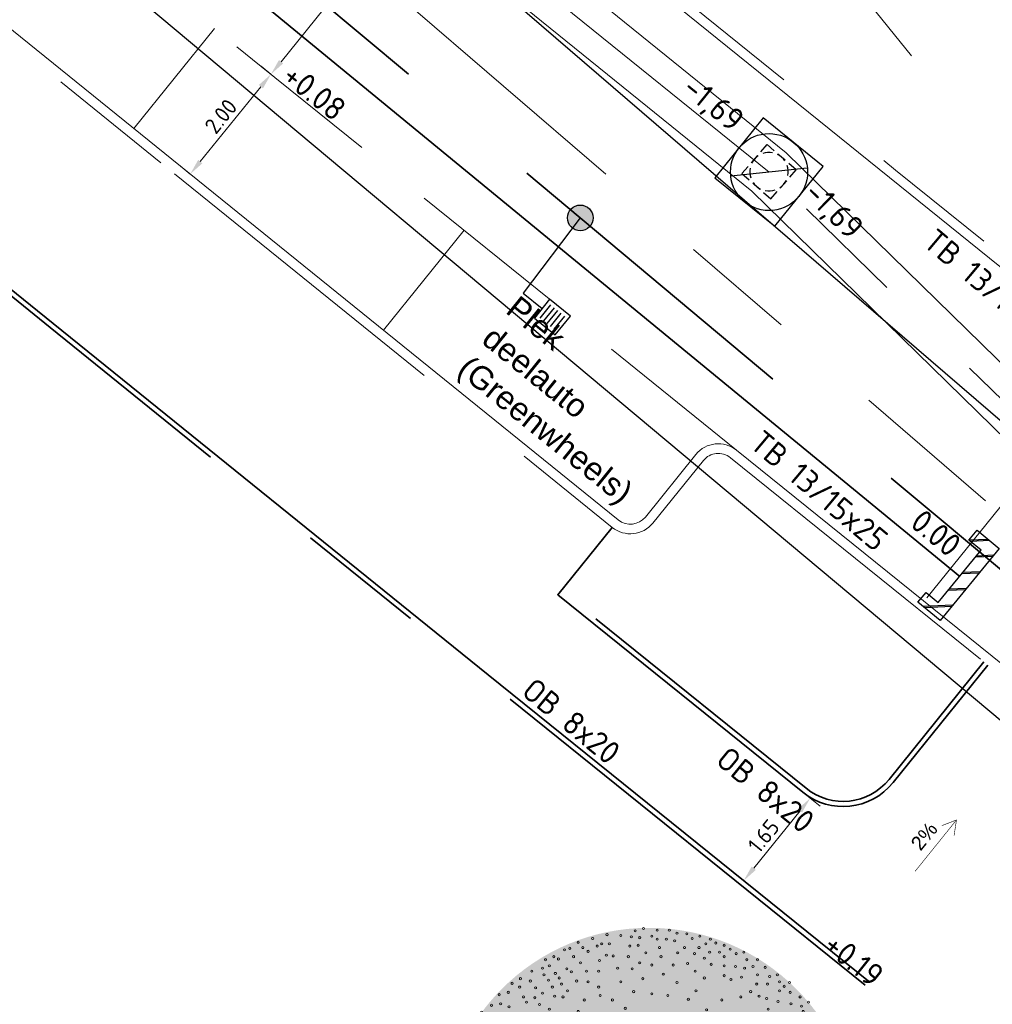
# Model space of a CAD drawing. Header units: metres. Extents: x 92403 to 95147, y 464428 to 465602.
# Tile 448 of 568: x 93240 to 93255, y 465103 to 465118. Entities that reach past the tile are written whole.
import ezdxf
from ezdxf.enums import TextEntityAlignment as Align

# ---------------------------------------------------------------- set-up
doc = ezdxf.new("R2010")
doc.units = ezdxf.units.M
for name, pattern in [('DASHED', [0.75, 0.5, -0.25]), ('RI-DRAINAGE', [19.2, 6, -1.8, 1.8, -1.8, 2.4, -1.8, 1.8, -1.8]), ('RI-GWA', [18.45, 6, -1.8, 1.75, -1.8, 1.75, -1.8, 1.75, -1.8]), ('RI-HWA', [7.4, 5, -2.4]), ('RI-HWA_KOLKAANSLUITING', [4.3, 2.5, -1.8]), ('VH-OPSLUITBAND_80X200', [14, 8, -2, 2, -2]), ('VH-TROTTOIRBAND', [15, 5, -2, 2, -2, 2, -2]), ('XX-HIDDEN', [4, 2, -2])]:
    doc.linetypes.add(name, pattern=pattern)
doc.layers.get('0').update_dxf_attribs({"linetype": 'CONTINUOUS'})
doc.layers.get('Defpoints').update_dxf_attribs({"linetype": 'CONTINUOUS'})
for name, color, linetype, lineweight, true_color in [('B-OI-RI-GWA_SCHILDMUUR-S', 7, 'CONTINUOUS', 25, 0xff8400), ('B-OI-RI-GWA_TRANSPORTLEIDING-G', 7, 'RI-GWA', 18, 0xff8400), ('N-OI-RI-DRAINAGE_DRAIN_PVC-G', 7, 'RI-DRAINAGE', 18, 0x00ff04), ('N-OI-RI-HWA_TRANSPORTLEIDING-G', 7, 'RI-HWA', 35, 0x007bff), ('N-RO-GR-BOOM-V', 7, 'CONTINUOUS', 18, 0x002600)]:
    doc.layers.add(name, color=color, linetype=linetype, lineweight=lineweight, true_color=true_color)
doc.layers.add('B-WE-RI-GWA_RIOOLPUT_INSPECTIEPUT-S', color=30, linetype='CONTINUOUS', lineweight=25, transparency=0.3)
for name, color, linetype, lineweight in [('B-WE-RI-GWA_STROOMRICHTING-S', 30, 'CONTINUOUS', 25), ('B-WE-VH-VERHARDING_FUNDERING-G', 252, 'CONTINUOUS', 18), ('N-GV-GW-TALUDARCERING-S', 250, 'XX-HIDDEN', 0), ('N-RO-VW-MARKERING-G', 7, 'CONTINUOUS', 9), ('N-WE-GW-ONTGRAVING-V', 2, 'CONTINUOUS', 30), ('N-WE-RI-HWA_HULPSTUK-S', 150, 'CONTINUOUS', 25), ('N-WE-RI-HWA_KOLK_STRAATKOLK-S', 150, 'CONTINUOUS', 25), ('N-WE-RI-HWA_KOLKAANSLUITING-G', 150, 'RI-HWA_KOLKAANSLUITING', 25), ('N-WE-RI-PUT-OPHOOGTEBRENGEN-S', 7, 'CONTINUOUS', 25), ('N-WE-VH-KANTOPSLUITING_OPSLUITBAND_80X200-G', 7, 'VH-OPSLUITBAND_80X200', 35), ('N-WE-VH-KANTOPSLUITING_TROTTOIRBAND-G', 7, 'VH-TROTTOIRBAND', 35), ('N-WE-VH-KANTOPSLUITING_TROTTOIRBAND_130 150-T18', 10, 'CONTINUOUS', 18), ('N-WE-VH-KANTOPSLUITING_VOORKANTBAND-G', 50, 'CONTINUOUS', 35), ('V-WE-RI-GWA_STROOMRICHTING-S', 30, 'CONTINUOUS', 25), ('V-WE-RI-VOLSCHUIMEN-G', 130, 'CONTINUOUS-V', 35), ('X-XX-AL-HOOGTELABEL-T-afschot', 7, 'CONTINUOUS', 18), ('X-XX-AL-HOOGTELABEL-T18', 7, 'CONTINUOUS', 18), ('X-XX-AL-M', 7, 'CONTINUOUS', 18)]:
    doc.layers.add(name, color=color, linetype=linetype, lineweight=lineweight)
doc.layers.add('N-RO-GR-BOOM-S', color=7, linetype='CONTINUOUS', lineweight=9, true_color=0x005700, transparency=0.3)
doc.styles.add('1_500_2mm', font='arial.ttf', dxfattribs={"height": 1})
doc.styles.add('NLCS-ISO', font='NLCS-ISO.ttf')
doc.styles.add('NLCS-ISO-M100-T25', font='NLCS-ISO.ttf', dxfattribs={"height": 0.25})
doc.styles.add('NLCS-ISO-M200-T18', font='NLCS-ISO.ttf', dxfattribs={"height": 0.36})
doc.linetypes.add('CONTINUOUS-V', pattern='A,3.5,[24,NLCS.SHX,S=0.5,R=0,X=0,Y=0],3.5', length=7)
doc.dimstyles.new('NLCS-M100-T25-PIJL_L2_H1', dxfattribs={"dimscale": 0.1, "dimtxt": 2.5, "dimasz": 2.5, "dimexe": 2, "dimexo": 2, "dimgap": 0.7, "dimtad": 1, "dimzin": 0, "dimdsep": 46, "dimtxsty": 'NLCS-ISO-M100-T25', "dimcen": 0, "dimdle": 2, "dimclrd": 256, "dimclre": 256, "dimclrt": 256, "dimadec": 1, "dimazin": 0, "dimtfac": 1, "dimtdec": 3, "dimtofl": 0, "dimtmove": 0, "dimatfit": 3, "dimfxl": 2, "dimfxlon": 1, "dimtfillclr": 256, "dimtolj": 1, "dimtzin": 0, "dimlwd": -1, "dimlwe": -1, "dimarcsym": 0})

# ---------------------------------------------------------------- blocks, each defined once
blk = doc.blocks.new('*D10')
at = {"layer": 'Defpoints', "color": 0, "transparency": 16777216}
for p in [(93247.204, 465121.155), (93247.204, 465121.155), (93244.187, 465117.421)]:
    blk.add_point(p, dxfattribs=at)
at = {"layer": 'X-XX-AL-M', "transparency": 16777216}
for p, q in [((93247.204, 465121.155), (93247.048, 465121.28)), ((93244.344, 465117.616), (93247.047, 465120.96)), ((93244.187, 465117.421), (93244.032, 465117.547))]:
    blk.add_line(p, q, dxfattribs=at)
for points in [[(93247.014, 465120.987), (93247.079, 465120.934), (93247.204, 465121.155)], [(93244.312, 465117.642), (93244.377, 465117.589), (93244.187, 465117.421)]]:
    blk.add_solid(points, dxfattribs=at)
at = {"layer": 'X-XX-AL-M', "transparency": 16777216, "insert": (93245.544, 465119.411), "char_height": 0.25, "attachment_point": 5, "rotation": 51.0637, "style": 'NLCS-ISO-M100-T25'}
blk.add_mtext('\\A1;4.80', dxfattribs=at)
blk = doc.blocks.new('*D98')
at = {"layer": 'Defpoints', "color": 0, "transparency": 16777216}
for p in [(93244.187, 465117.421), (93242.93, 465115.866), (93242.93, 465115.866)]:
    blk.add_point(p, dxfattribs=at)
at = {"layer": 'X-XX-AL-M', "transparency": 16777216}
for p, q in [((93244.187, 465117.421), (93244.032, 465117.547)), ((93244.03, 465117.227), (93243.087, 465116.06)), ((93242.93, 465115.866), (93242.774, 465115.992))]:
    blk.add_line(p, q, dxfattribs=at)
for points in [[(93243.998, 465117.253), (93244.063, 465117.201), (93244.187, 465117.421)], [(93243.054, 465116.087), (93243.119, 465116.034), (93242.93, 465115.866)]]:
    blk.add_solid(points, dxfattribs=at)
at = {"layer": 'X-XX-AL-M', "transparency": 16777216, "insert": (93243.407, 465116.766), "char_height": 0.25, "attachment_point": 5, "rotation": 51.0342, "style": 'NLCS-ISO-M100-T25'}
blk.add_mtext('\\A1;2.00', dxfattribs=at)
blk = doc.blocks.new('*D100')
at = {"layer": 'Defpoints', "color": 0, "transparency": 16777216}
for p in [(93253.247, 465105.613), (93251.548, 465104.862), (93252.211, 465104.328)]:
    blk.add_point(p, dxfattribs=at)
at = {"layer": 'X-XX-AL-M', "transparency": 16777216}
for p, q in [((93252.739, 465106.021), (93252.428, 465106.272)), ((93252.427, 465105.952), (93251.705, 465105.057)), ((93251.704, 465104.737), (93251.393, 465104.988))]:
    blk.add_line(p, q, dxfattribs=at)
for points in [[(93252.394, 465105.978), (93252.459, 465105.926), (93252.584, 465106.147)], [(93251.673, 465105.083), (93251.738, 465105.031), (93251.548, 465104.862)]]:
    blk.add_solid(points, dxfattribs=at)
at = {"layer": 'X-XX-AL-M', "transparency": 16777216, "insert": (93251.859, 465105.558), "char_height": 0.25, "attachment_point": 5, "rotation": 51.1331, "style": 'NLCS-ISO-M100-T25'}
blk.add_mtext('\\A1;1.65', dxfattribs=at)
blk = doc.blocks.new('STRAATKOLK 415X375')
at = {"layer": 'N-WE-RI-HWA_KOLK_STRAATKOLK-S', "flags": 128}
blk.add_lwpolyline([(-0.415, 0), (0, 0), (0, 0.375), (-0.415, 0.375)], close=True, dxfattribs=at)
for points in [[(-0.344, 0.055), (-0.344, 0.32)], [(-0.275, 0.055), (-0.275, 0.32)], [(-0.207, 0.055), (-0.207, 0.32)], [(-0.137, 0.055), (-0.137, 0.32)], [(-0.068, 0.055), (-0.068, 0.32)]]:
    blk.add_lwpolyline(points, dxfattribs=at)
blk = doc.blocks.new('B-SRI-PUT_GWA-SO')
blk.add_line((-1.414, -1.414), (1.414, 1.414))
at = {"lineweight": -3, "flags": 128}
blk.add_lwpolyline([(2, -2), (2, 2), (-2, 2), (-2, -2)], close=True, dxfattribs=at)
at = {"lineweight": -3}
blk.add_circle((0, 0), 2, dxfattribs=at)
blk = doc.blocks.new('SRI-SCHILDMUUR-SO')
for p, q in [((-4, 8.89), (2.26, 14.5)), ((-4, 8.35), (2.86, 14.5)), ((-4, 2.18), (0, 5.76)), ((-4, 1.64), (0, 5.23)), ((-4, -4.54), (0, -0.95)), ((-4, -5.07), (0, -1.49)), ((-4, -11.25), (0, -7.67)), ((-4, -11.79), (0, -8.2)), ((-0.14, -14.5), (4.33, -10.5)), ((0.46, -14.5), (4.93, -10.5))]:
    blk.add_line(p, q)
blk.add_lwpolyline([(4.93, 10.5), (0, 10.5), (0, -10.5), (4.93, -10.5), (4.93, -14.5), (-4, -14.5), (-4, 14.5), (4.93, 14.5)], close=True)
blk = doc.blocks.new('SRI-PUT_OPHOOGTEBRENGEN-SO')
at = {"lineweight": -3}
for points in [[(-1.01, 1.99), (-2.01, 1.99), (-2.01, 0.99)], [(0.49, 1.99), (-0.51, 1.99)], [(1.99, 0.99), (1.99, 1.99), (0.99, 1.99)], [(-2.01, 0.49), (-2.01, -0.51)], [(1.99, -0.51), (1.99, 0.49)], [(0.99, -2.01), (1.99, -2.01), (1.99, -1.01)], [(-0.51, -2.01), (0.49, -2.01)]]:
    blk.add_lwpolyline(points, dxfattribs=at)
blk.add_lwpolyline([(-1.01, -2.01), (-2.01, -2.01), (-2.01, -1.01)])
for start, end in [(120.0024, 150.0024), (74.9976, 104.9976), (29.9976, 59.9976), (165.0024, 195.0024), (344.9976, 14.9976), (210.0024, 240.0024), (299.9976, 329.9976), (255.0024, 285.0024)]:
    blk.add_arc((-0.01, -0.01), 2, start, end, dxfattribs=at)
blk = doc.blocks.new('*U297')
at = {"layer": 'N-RO-GR-BOOM-V', "linetype": 'ByBlock', "ltscale": 1, "transparency": 33554567}
h = blk.add_hatch(color=98, dxfattribs=at)
h.dxf.hatch_style = 1
h.set_gradient(color1=(0, 51, 0), color2=(184, 200, 91), rotation=177, centered=1, name='INVCURVED')
edge = h.paths.add_edge_path()
edge.add_arc((0, 0), 1.5, 0, 360)
at = {"color": 0, "lineweight": -2}
for centre, radius in [((-0.0397, 1.4949), 0.00758), ((0.0588, 1.4839), 0.00758), ((0.1468, 1.4839), 0.00758), ((-0.4067, 1.4236), 0.00758), ((-0.3028, 1.4509), 0.00758), ((-0.2039, 1.4452), 0.00758), ((-0.1273, 1.4346), 0.00758), ((-0.1, 1.4782), 0.00758), ((-0.067, 1.4289), 0.00758), ((0.0206, 1.4399), 0.00758), ((0.0588, 1.4179), 0.00758), ((0.1248, 1.4179), 0.00758), ((0.2014, 1.4619), 0.00758), ((0.2727, 1.4562), 0.00758), ((0.3113, 1.4236), 0.00758), ((0.3659, 1.4399), 0.00758), ((0.4425, 1.4179), 0.00758), ((-0.5712, 1.3523), 0.00758), ((-0.5109, 1.3959), 0.00758), ((-0.4779, 1.3576), 0.00758), ((-0.3741, 1.3686), 0.00758), ((-0.3411, 1.3849), 0.00758), ((-0.2861, 1.3849), 0.00758), ((-0.1383, 1.3686), 0.00758), ((-0.078, 1.3743), 0.00758), ((0.0755, 1.3576), 0.00758), ((0.1851, 1.4069), 0.00758), ((0.2564, 1.3576), 0.00758), ((0.3606, 1.3576), 0.00758), ((0.4099, 1.3849), 0.00758), ((0.4812, 1.3906), 0.00758), ((0.5414, 1.3743), 0.00758), ((0.585, 1.3467), 0.00758), ((-0.6864, 1.2921), 0.00758), ((-0.6535, 1.2754), 0.00758), ((-0.6095, 1.3413), 0.00758), ((-0.5439, 1.2921), 0.00758), ((-0.4397, 1.3304), 0.00758), ((-0.3081, 1.3031), 0.00758), ((-0.2588, 1.2974), 0.00758), ((-0.1493, 1.2921), 0.00758), ((-0.023, 1.3194), 0.00758), ((0.0865, 1.2921), 0.00758), ((0.2071, 1.3194), 0.00758), ((0.3276, 1.3141), 0.00758), ((0.3989, 1.2811), 0.00758), ((0.4372, 1.3247), 0.00758), ((0.5085, 1.3247), 0.00758), ((0.5414, 1.2921), 0.00758), ((0.629, 1.3141), 0.00758), ((0.684, 1.3247), 0.00758), ((-0.7683, 1.2098), 0.00758), ((-0.7467, 1.2701), 0.00758), ((-0.7191, 1.2261), 0.00758), ((-0.5932, 1.2045), 0.00758), ((-0.4946, 1.2481), 0.00758), ((-0.3574, 1.2648), 0.00758), ((-0.2259, 1.2098), 0.00758), ((-0.122, 1.2045), 0.00758), ((-0.067, 1.2481), 0.00758), ((0.0206, 1.2318), 0.00758), ((0.1741, 1.2318), 0.00758), ((0.2783, 1.2428), 0.00758), ((0.4482, 1.2371), 0.00758), ((0.5414, 1.2261), 0.00758), ((0.6237, 1.2208), 0.00758), ((0.6893, 1.2098), 0.00758), ((0.7056, 1.2701), 0.00758), ((0.7496, 1.2208), 0.00758), ((0.7825, 1.2701), 0.00758), ((0.8371, 1.2151), 0.00758), ((-0.9276, 1.1332), 0.00758), ((-0.8453, 1.1878), 0.00758), ((-0.7577, 1.1605), 0.00758), ((-0.6755, 1.1715), 0.00758), ((-0.6478, 1.1385), 0.00758), ((-0.5602, 1.1825), 0.00758), ((-0.4507, 1.1878), 0.00758), ((-0.3631, 1.1878), 0.00758), ((-0.045, 1.1332), 0.00758), ((0.1028, 1.1658), 0.00758), ((0.3329, 1.1878), 0.00758), ((0.3989, 1.1385), 0.00758), ((0.5414, 1.1548), 0.00758), ((0.6673, 1.1442), 0.00758), ((0.7825, 1.1605), 0.00758), ((0.8701, 1.1495), 0.00758), ((0.9251, 1.1605), 0.00758), ((-0.9878, 1.1002), 0.00758), ((-0.9329, 1.0729), 0.00758), ((-0.8563, 1.1165), 0.00758), ((-0.818, 1.0673), 0.00758), ((-0.7247, 1.1222), 0.00758), ((-0.6974, 1.0729), 0.00758), ((-0.6315, 1.0946), 0.00758), ((-0.5219, 1.1165), 0.00758), ((-0.4397, 1.1112), 0.00758), ((-0.3631, 1.0729), 0.00758), ((-0.2039, 1.1112), 0.00758), ((0.2014, 1.1056), 0.00758), ((0.5907, 1.1275), 0.00758), ((0.7768, 1.0946), 0.00758), ((0.8538, 1.0946), 0.00758), ((0.9414, 1.1112), 0.00758), ((0.9744, 1.0783), 0.00758), ((1.0126, 1.1056), 0.00758), ((-1.0811, 1.018), 0.00758), ((-1.0151, 1.0347), 0.00758), ((-0.9056, 1.0017), 0.00758), ((-0.8233, 0.996), 0.00758), ((-0.7683, 1.029), 0.00758), ((-0.6808, 1.007), 0.00758), ((-0.6205, 1.0017), 0.00758), ((-0.5875, 1.0453), 0.00758), ((-0.3521, 1.0127), 0.00758), ((-0.111, 1.04), 0.00758), ((0.0206, 1.0237), 0.00758), ((0.1358, 1.0127), 0.00758), ((0.3386, 1.0453), 0.00758), ((0.662, 1.0017), 0.00758), ((0.7333, 1.04), 0.00758), ((0.7935, 1.007), 0.00758), ((0.8481, 0.9907), 0.00758), ((0.9414, 1.0453), 0.00758), ((1.018, 1.0347), 0.00758), ((1.0892, 1.0017), 0.00758), ((-1.1357, 0.9414), 0.00758), ((-1.0701, 0.9524), 0.00758), ((-1.0098, 0.9304), 0.00758), ((-0.8836, 0.9634), 0.00758), ((-0.7903, 0.9467), 0.00758), ((-0.467, 0.9797), 0.00758), ((-0.2641, 0.9797), 0.00758), ((-0.1713, 0.9194), 0.00758), ((0.2836, 0.985), 0.00758), ((0.5248, 0.9797), 0.00758), ((0.9304, 0.9687), 0.00758), ((1.0236, 0.9524), 0.00758), ((1.1002, 0.9357), 0.00758), ((1.1495, 0.9634), 0.00758), ((-1.2069, 0.8921), 0.00758), ((-0.9821, 0.8591), 0.00758), ((-0.9109, 0.8701), 0.00758), ((-0.8453, 0.8701), 0.00758), ((-0.7191, 0.9141), 0.00758), ((-0.6698, 0.8591), 0.00758), ((-0.5109, 0.8974), 0.00758), ((-0.3957, 0.8538), 0.00758), ((0.4152, 0.9084), 0.00758), ((0.618, 0.8754), 0.00758), ((0.8591, 0.9141), 0.00758), ((1.0017, 0.8811), 0.00758), ((1.0566, 0.8811), 0.00758), ((1.1112, 0.8974), 0.00758), ((1.1882, 0.8811), 0.00758), ((-1.2342, 0.7826), 0.00758), ((-1.174, 0.8372), 0.00758), ((-1.0811, 0.8428), 0.00758), ((-1.0424, 0.8099), 0.00758), ((-0.9602, 0.8046), 0.00758), ((-0.752, 0.8262), 0.00758), ((-0.0943, 0.7826), 0.00758), ((0.1138, 0.8318), 0.00758), ((0.3056, 0.7936), 0.00758), ((0.7605, 0.8372), 0.00758), ((0.8974, 0.8262), 0.00758), ((1.0676, 0.8099), 0.00758), ((1.1279, 0.8428), 0.00758), ((1.1332, 0.7879), 0.00758), ((1.2045, 0.8372), 0.00758), ((1.2537, 0.8046), 0.00758), ((-1.2892, 0.7659), 0.00758), ((-1.1796, 0.7606), 0.00758), ((-1.0754, 0.7606), 0.00758), ((-1.0098, 0.7223), 0.00758), ((-0.8783, 0.7276), 0.00758), ((-0.6205, 0.7056), 0.00758), ((-0.3191, 0.7276), 0.00758), ((0.607, 0.7276), 0.00758), ((1.0126, 0.7659), 0.00758), ((1.0782, 0.7386), 0.00758), ((1.1385, 0.7166), 0.00758), ((1.2208, 0.7386), 0.00758), ((1.2647, 0.7276), 0.00758), ((-1.2835, 0.684), 0.00758), ((-1.174, 0.6453), 0.00758), ((-1.0041, 0.6563), 0.00758), ((-0.8453, 0.651), 0.00758), ((-0.807, 0.662), 0.00758), ((-0.5602, 0.6453), 0.00758), ((0.4099, 0.6453), 0.00758), ((0.7768, 0.6343), 0.00758), ((0.9141, 0.7003), 0.00758), ((1.0126, 0.6893), 0.00758), ((1.1825, 0.662), 0.00758), ((1.2757, 0.64), 0.00758), ((1.314, 0.7003), 0.00758), ((-1.3658, 0.5744), 0.00758), ((-1.2945, 0.607), 0.00758), ((0.9797, 0.6017), 0.00758), ((1.1279, 0.629), 0.00758), ((1.2537, 0.6237), 0.00758), ((1.3303, 0.6237), 0.00758), ((1.3523, 0.5907), 0.00758), ((-1.3658, 0.5085), 0.00758), ((-1.2452, 0.5578), 0.00758), ((-1.163, 0.5525), 0.00758), ((-1.0701, 0.5305), 0.00758), ((-0.9711, 0.5085), 0.00758), ((-0.829, 0.4975), 0.00758), ((0.5797, 0.5468), 0.00758), ((0.8758, 0.5032), 0.00758), ((1.0892, 0.5358), 0.00758), ((1.1882, 0.5415), 0.00758), ((1.2537, 0.5578), 0.00758), ((1.3413, 0.5415), 0.00758), ((1.3743, 0.5415), 0.00758), ((-1.4041, 0.4592), 0.00758), ((-1.3055, 0.4702), 0.00758), ((-1.1906, 0.4372), 0.00758), ((-0.9548, 0.4209), 0.00758), ((1.2098, 0.4592), 0.00758), ((1.2594, 0.4812), 0.00758), ((1.3413, 0.4429), 0.00758), ((1.3963, 0.4865), 0.00758), ((1.4126, 0.4319), 0.00758), ((-1.3495, 0.3606), 0.00758), ((-1.2945, 0.3826), 0.00758), ((-1.1084, 0.3826), 0.00758), ((0.7552, 0.3659), 0.00758), ((1.018, 0.4001), 0.00758), ((1.1279, 0.3716), 0.00758), ((1.2867, 0.3659), 0.00758), ((1.3906, 0.3826), 0.00758), ((-1.4151, 0.3386), 0.00758), ((-1.3658, 0.2784), 0.00758), ((-1.2232, 0.3114), 0.00758), ((-1.0151, 0.3277), 0.00758), ((-0.741, 0.3167), 0.00758), ((1.018, 0.2784), 0.00758), ((1.2318, 0.3333), 0.00758), ((1.3743, 0.3114), 0.00758), ((1.4456, 0.3223), 0.00758), ((-1.448, 0.2621), 0.00758), ((-1.1304, 0.2401), 0.00758), ((-0.9219, 0.2511), 0.00758), ((0.9141, 0.2674), 0.00758), ((1.2537, 0.2238), 0.00758), ((1.336, 0.2564), 0.00758), ((1.4236, 0.2621), 0.00758), ((1.4619, 0.2674), 0.00758), ((-1.4678, 0.1392), 0.00758), ((-1.4151, 0.1908), 0.00758), ((-1.3495, 0.1525), 0.00758), ((-1.2672, 0.2018), 0.00758), ((-1.2232, 0.1358), 0.00758), ((-1.1027, 0.1358), 0.00758), ((0.7552, 0.1866), 0.00758), ((1.1662, 0.1908), 0.00758), ((1.325, 0.1468), 0.00758), ((1.358, 0.1741), 0.00758), ((1.4126, 0.1358), 0.00758), ((1.4566, 0.1908), 0.00758), ((1.4729, 0.1635), 0.00758), ((-1.4317, 0.1032), 0.00758), ((0, 0), 0.09), ((0.8811, 0.0702), 0.00758), ((0.9963, 0.0812), 0.00758), ((1.1605, 0.0756), 0.00758), ((1.2594, 0.1142), 0.00758), ((1.325, 0.0812), 0.00758), ((1.4126, 0.0865), 0.00758), ((1.4619, 0.0922), 0.00758), ((-1.4753, 0.0483), 0.00758), ((-1.3768, 0.0483), 0.00758), ((-1.2945, 0.0539), 0.00758), ((-1.1906, 0.0153), 0.00758), ((-1.0701, -0.001), 0.00758), ((-0.9219, 0.0539), 0.00758), ((1.2318, 0.0263), 0.00758), ((1.3197, 0.0153), 0.00758), ((1.3906, 0.032), 0.00758), ((1.4676, -0.001), 0.00758), ((1.4839, 0.0539), 0.00758), ((-1.4788, -0.0306), 0.00758), ((-1.4261, -0.056), 0.00758), ((-1.3912, -0.0469), 0.00758), ((-1.3002, -0.0283), 0.00758), ((-0.763, -0.0283), 0.00758), ((0.7988, -0.0325), 0.00758), ((1.0892, -0.0723), 0.00758), ((1.336, -0.056), 0.00758), ((1.3853, -0.0393), 0.00758), ((1.4729, -0.056), 0.00758), ((-1.4647, -0.1106), 0.00758), ((-1.3275, -0.0886), 0.00758), ((-1.2179, -0.1216), 0.00758), ((-1.0261, -0.1326), 0.00758), ((0.9524, -0.1379), 0.00758), ((1.292, -0.1053), 0.00758), ((1.336, -0.1326), 0.00758), ((1.38, -0.1269), 0.00758), ((1.4126, -0.0886), 0.00758), ((1.4183, -0.1269), 0.00758), ((1.4566, -0.0943), 0.00758), ((1.4619, -0.1489), 0.00758), ((-1.4647, -0.1872), 0.00758), ((-1.3825, -0.2091), 0.00758), ((-1.2835, -0.1981), 0.00758), ((-1.1137, -0.1872), 0.00758), ((1.1935, -0.1599), 0.00758), ((1.2594, -0.1928), 0.00758), ((1.3963, -0.2201), 0.00758), ((1.4566, -0.2091), 0.00758), ((-1.4371, -0.2531), 0.00758), ((-1.3002, -0.2641), 0.00758), ((-0.8893, -0.2474), 0.00758), ((0.8648, -0.2804), 0.00758), ((1.0566, -0.2584), 0.00758), ((1.314, -0.2421), 0.00758), ((1.3709, -0.266), 0.00758), ((1.4293, -0.2914), 0.00758), ((-1.4295, -0.3536), 0.00758), ((-1.4151, -0.3134), 0.00758), ((-1.3419, -0.3263), 0.00758), ((-1.1687, -0.3244), 0.00758), ((-0.6698, -0.3077), 0.00758), ((0.6946, -0.3612), 0.00758), ((0.9687, -0.3187), 0.00758), ((1.1495, -0.3077), 0.00758), ((1.2098, -0.3077), 0.00758), ((1.2647, -0.3024), 0.00758), ((1.303, -0.3407), 0.00758), ((1.358, -0.3244), 0.00758), ((1.3853, -0.3517), 0.00758), ((-1.4261, -0.4283), 0.00758), ((-1.3715, -0.379), 0.00758), ((-1.3055, -0.3737), 0.00758), ((-1.2399, -0.3957), 0.00758), ((-1.1247, -0.423), 0.00758), ((-0.9878, -0.379), 0.00758), ((-0.8013, -0.412), 0.00758), ((1.2374, -0.423), 0.00758), ((1.347, -0.4173), 0.00758), ((1.3963, -0.4173), 0.00758), ((1.4478, -0.3646), 0.00758), ((-1.3002, -0.4722), 0.00758), ((-0.9711, -0.4942), 0.00758), ((0.8538, -0.4339), 0.00758), ((1.0236, -0.4665), 0.00758), ((1.1332, -0.4612), 0.00758), ((1.2977, -0.4393), 0.00758), ((1.4016, -0.4665), 0.00758), ((-1.3825, -0.5488), 0.00758), ((-1.2452, -0.5162), 0.00758), ((-1.1687, -0.5052), 0.00758), ((-1.0644, -0.5488), 0.00758), ((-0.8946, -0.5325), 0.00758), ((-0.6315, -0.5708), 0.00758), ((0.7003, -0.5545), 0.00758), ((0.9194, -0.5545), 0.00758), ((1.2318, -0.5215), 0.00758), ((1.2977, -0.5655), 0.00758), ((1.3197, -0.5052), 0.00758), ((1.358, -0.5215), 0.00758), ((-1.3165, -0.5761), 0.00758), ((-1.2342, -0.5981), 0.00758), ((-1.163, -0.5928), 0.00758), ((0.8155, -0.6091), 0.00758), ((1.0892, -0.6148), 0.00758), ((1.1882, -0.6201), 0.00758), ((1.2374, -0.5871), 0.00758), ((1.2428, -0.6364), 0.00758), ((1.336, -0.6091), 0.00758), ((-1.3385, -0.6531), 0.00758), ((-1.2069, -0.675), 0.00758), ((-1.1027, -0.6913), 0.00758), ((-0.9658, -0.6474), 0.00758), ((-0.752, -0.6694), 0.00758), ((-0.4889, -0.6474), 0.00758), ((0.4152, -0.6902), 0.00758), ((1.1279, -0.686), 0.00758), ((1.2155, -0.7133), 0.00758), ((1.27, -0.7133), 0.00758), ((1.325, -0.6474), 0.00758), ((-1.2672, -0.7569), 0.00758), ((-1.174, -0.7569), 0.00758), ((-1.0261, -0.7789), 0.00758), ((-0.9495, -0.7516), 0.00758), ((-0.5985, -0.7406), 0.00758), ((-0.4177, -0.7789), 0.00758), ((-0.2425, -0.7789), 0.00758), ((0.5524, -0.7721), 0.00758), ((0.6673, -0.7186), 0.00758), ((0.8098, -0.7679), 0.00758), ((0.9141, -0.7186), 0.00758), ((1.0236, -0.7463), 0.00758), ((1.1442, -0.7626), 0.00758), ((1.2428, -0.7846), 0.00758), ((-1.2016, -0.8449), 0.00758), ((-1.1247, -0.8172), 0.00758), ((-0.8233, -0.8172), 0.00758), ((-0.6864, -0.8559), 0.00758), ((0.0918, -0.8108), 0.00758), ((0.5634, -0.8449), 0.00758), ((0.9414, -0.8559), 0.00758), ((1.0312, -0.8468), 0.00758), ((1.0839, -0.8339), 0.00758), ((1.1662, -0.7899), 0.00758), ((1.1935, -0.8392), 0.00758), ((-1.174, -0.9215), 0.00758), ((-1.0864, -0.8995), 0.00758), ((-0.9878, -0.8832), 0.00758), ((-0.9385, -0.9162), 0.00758), ((-0.785, -0.9215), 0.00758), ((-0.4999, -0.9268), 0.00758), ((0.0096, -0.9215), 0.00758), ((0.3166, -0.8832), 0.00758), ((0.673, -0.9162), 0.00758), ((0.8155, -0.8775), 0.00758), ((0.9797, -0.8885), 0.00758), ((1.0566, -0.9162), 0.00758), ((1.1495, -0.8885), 0.00758), ((-1.0917, -0.9764), 0.00758), ((-0.9329, -0.998), 0.00758), ((-0.8396, -0.998), 0.00758), ((-0.1603, -0.987), 0.00758), ((0.1798, -0.9597), 0.00758), ((0.4535, -0.9707), 0.00758), ((0.7605, -0.9378), 0.00758), ((0.9361, -0.9654), 0.00758), ((0.9854, -0.987), 0.00758), ((1.0949, -0.9707), 0.00758), ((1.1385, -0.9488), 0.00758), ((-1.0371, -1.064), 0.00758), ((-1.0151, -1.009), 0.00758), ((-0.8506, -1.0583), 0.00758), ((-0.7793, -1.0583), 0.00758), ((-0.6864, -1.053), 0.00758), ((-0.3411, -1.009), 0.00758), ((0.3879, -1.0693), 0.00758), ((0.5907, -1.042), 0.00758), ((0.8045, -1.02), 0.00758), ((0.9031, -1.0473), 0.00758), ((1.0346, -1.0363), 0.00758), ((-0.9548, -1.1186), 0.00758), ((-0.9166, -1.086), 0.00758), ((-0.5659, -1.075), 0.00758), ((-0.3301, -1.1353), 0.00758), ((-0.0617, -1.1296), 0.00758), ((0.0645, -1.1353), 0.00758), ((0.1741, -1.1296), 0.00758), ((0.2727, -1.1296), 0.00758), ((0.7276, -1.1023), 0.00758), ((0.8428, -1.0966), 0.00758), ((0.9467, -1.075), 0.00758), ((0.9467, -1.1243), 0.00758), ((1.0073, -1.0966), 0.00758), ((-0.8726, -1.1845), 0.00758), ((-0.8673, -1.1463), 0.00758), ((-0.818, -1.2065), 0.00758), ((-0.807, -1.1569), 0.00758), ((-0.7137, -1.1736), 0.00758), ((-0.6042, -1.1736), 0.00758), ((-0.4836, -1.1463), 0.00758), ((-0.2039, -1.1463), 0.00758), ((0.1085, -1.2118), 0.00758), ((0.4812, -1.1626), 0.00758), ((0.5524, -1.1845), 0.00758), ((0.6563, -1.1516), 0.00758), ((0.7552, -1.1516), 0.00758), ((0.8098, -1.1955), 0.00758), ((0.8538, -1.2118), 0.00758), ((0.8921, -1.1679), 0.00758), ((-0.7683, -1.2558), 0.00758), ((-0.7005, -1.2414), 0.00758), ((-0.6315, -1.2391), 0.00758), ((-0.5272, -1.2501), 0.00758), ((-0.4779, -1.2664), 0.00758), ((-0.4344, -1.2172), 0.00758), ((-0.3244, -1.2172), 0.00758), ((-0.2918, -1.2721), 0.00758), ((-0.2039, -1.2338), 0.00758), ((-0.1163, -1.2501), 0.00758), ((-0.045, -1.2664), 0.00758), ((0.0588, -1.2448), 0.00758), ((0.1358, -1.2721), 0.00758), ((0.1904, -1.2228), 0.00758), ((0.3219, -1.2281), 0.00758), ((0.3769, -1.2721), 0.00758), ((0.4482, -1.2281), 0.00758), ((0.5414, -1.2501), 0.00758), ((0.6313, -1.2194), 0.00758), ((0.6946, -1.2774), 0.00758), ((0.7166, -1.2338), 0.00758), ((0.7825, -1.2664), 0.00758), ((-0.7028, -1.3051), 0.00758), ((-0.6262, -1.3214), 0.00758), ((-0.5382, -1.3161), 0.00758), ((-0.3794, -1.3104), 0.00758), ((-0.2588, -1.3377), 0.00758), ((-0.2039, -1.3544), 0.00758), ((-0.122, -1.3324), 0.00758), ((0.0043, -1.3324), 0.00758), ((0.0918, -1.3487), 0.00758), ((0.1741, -1.3377), 0.00758), ((0.2617, -1.3434), 0.00758), ((0.3386, -1.3544), 0.00758), ((0.4209, -1.3544), 0.00758), ((0.4338, -1.296), 0.00758), ((0.5194, -1.3267), 0.00758), ((0.5907, -1.3487), 0.00758), ((0.629, -1.2884), 0.00758), ((0.6893, -1.3104), 0.00758), ((-0.5162, -1.3654), 0.00758), ((-0.4453, -1.3707), 0.00758), ((-0.3684, -1.398), 0.00758), ((-0.3028, -1.42), 0.00758), ((-0.2259, -1.409), 0.00758), ((-0.1383, -1.3707), 0.00758), ((-0.122, -1.42), 0.00758), ((-0.0177, -1.3817), 0.00758), ((0.0228, -1.4275), 0.00758), ((0.0808, -1.398), 0.00758), ((0.2256, -1.4112), 0.00758), ((0.3606, -1.4257), 0.00758), ((0.4535, -1.398), 0.00758), ((0.5357, -1.3927), 0.00758), ((-0.2535, -1.4639), 0.00758), ((-0.1766, -1.4583), 0.00758), ((-0.111, -1.4912), 0.00758), ((-0.034, -1.4639), 0.00758), ((0.0698, -1.4912), 0.00758), ((0.1741, -1.4529), 0.00758), ((0.2893, -1.4473), 0.00758)]:
    blk.add_circle(centre, radius, dxfattribs=at)
blk = doc.blocks.new('SRI-HULP_INLAAT_KOLK-SO')
h = blk.add_hatch(color=256)
edge = h.paths.add_edge_path()
edge.add_arc((0, 0), 1, 0, 360)
blk.add_circle((0, 0), 1)
blk = doc.blocks.new('*U373')
at = {"ltscale": 0.1, "style": 'NLCS-ISO'}
for tag, p in [('BOBL', (-143.067, 0)), ('MAT', (-1, 0.5))]:
    blk.add_attdef(tag, text='', height=1.8, dxfattribs=at).set_placement(p, align=Align.BOTTOM_RIGHT)
for tag, p in [('DIA', (1, 0.5)), ('BOBR', (142.966, 0))]:
    blk.add_attdef(tag, text='', height=1.8, dxfattribs=at).set_placement(p, align=Align.BOTTOM_LEFT)
blk.add_attdef('JVA', text='', height=1.8, dxfattribs=at).set_placement((0, -1), align=Align.TOP_CENTER)
blk = doc.blocks.new('*U374')
at = {"ltscale": 0.1, "style": 'NLCS-ISO'}
for tag, p in [('BOBL', (-63.805, 0)), ('MAT', (-1, 0.5))]:
    blk.add_attdef(tag, text='', height=1.8, dxfattribs=at).set_placement(p, align=Align.BOTTOM_RIGHT)
for tag, p in [('DIA', (1, 0.5)), ('BOBR', (62.969, 0))]:
    blk.add_attdef(tag, text='', height=1.8, dxfattribs=at).set_placement(p, align=Align.BOTTOM_LEFT)
blk.add_attdef('JVA', text='', height=1.8, dxfattribs=at).set_placement((0, -1), align=Align.TOP_CENTER)
blk = doc.blocks.new('*U423')
at = {"ltscale": 0.1, "style": 'NLCS-ISO'}
for tag, p in [('BOBL', (-80.099, 0)), ('MAT', (-1, 0.5))]:
    blk.add_attdef(tag, text='', height=1.8, dxfattribs=at).set_placement(p, align=Align.BOTTOM_RIGHT)
for tag, p in [('DIA', (1, 0.5)), ('BOBR', (82.964, 0))]:
    blk.add_attdef(tag, text='', height=1.8, dxfattribs=at).set_placement(p, align=Align.BOTTOM_LEFT)
blk.add_attdef('JVA', text='', height=1.8, dxfattribs=at).set_placement((0, -1), align=Align.TOP_CENTER)

msp = doc.modelspace()

# ---------------------------------------------------------------- linework, layer by layer
at = {"layer": 'B-OI-RI-GWA_TRANSPORTLEIDING-G'}
msp.add_lwpolyline([(93272.55, 465095.75), (93251.943, 465115.897), (93204.585, 465154.179), (93185.772, 465166.92)], dxfattribs=at)
at = {"layer": 'B-WE-VH-VERHARDING_FUNDERING-G', "lineweight": 13, "flags": 128}
for points in [[(93272.829632, 465096.036017), (93252.209137, 465116.196211), (93204.823305, 465154.500709), (93185.9963, 465167.251194)], [(93272.270368, 465095.463983), (93251.676863, 465115.597789), (93204.346695, 465153.857291), (93185.5477, 465166.588806)]]:
    msp.add_lwpolyline(points, dxfattribs=at)
at = {"layer": 'N-GV-GW-TALUDARCERING-S', "flags": 128}
msp.add_lwpolyline([(93250.397271, 465122.378231), (93255.178831, 465116.44862)], dxfattribs=at)
at = {"layer": 'N-OI-RI-DRAINAGE_DRAIN_PVC-G', "flags": 128}
msp.add_lwpolyline([(93085.810838, 464868.712617), (93083.999667, 464867.318786), (93077.569115, 464875.204006), (93112.448972, 464904.002739), (93144.958362, 464937.716867), (93179.40523, 464980.983312), (93211.015025, 465025.284543), (93236.748188, 465064.451684), (93262.771855, 465104.36421), (93226.947519, 465135.184441), (93186.423425, 465165.431006), (93177.677718, 465156.184343), (93156.563325, 465121.91281), (93138.602154, 465091.157835)], dxfattribs=at)
at = {"layer": 'N-OI-RI-HWA_TRANSPORTLEIDING-G', "flags": 128}
msp.add_lwpolyline([(93263.354364, 465103.175266), (93225.177056, 465135.122468)], dxfattribs=at)
at = {"layer": 'N-RO-VW-MARKERING-G', "linetype": 'DASHED', "ltscale": 5, "flags": 128}
for points in [[(93251.436547, 465111.566613), (93244.035921, 465117.543436), (93235.178701, 465124.700888)], [(93242.050689, 465116.576808), (93243.307066, 465118.13218)], [(93245.939908, 465113.43452), (93247.196632, 465114.990321)]]:
    msp.add_lwpolyline(points, dxfattribs=at)
at = {"layer": 'N-RO-VW-MARKERING-G', "ltscale": 5, "flags": 128}
msp.add_lwpolyline([(93257.416388, 465113.000968), (93254.399792, 465109.267317)], dxfattribs=at)
at = {"layer": 'N-WE-GW-ONTGRAVING-V', "flags": 128}
for points in [[(93135.970622, 465092.88365), (93137.440861, 465091.350565), (93155.619991, 465122.478751), (93177.191564, 465157.49235), (93177.762158, 465158.418502), (93179.383941, 465159.589108), (93186.29691, 465166.898052), (93224.970731, 465138.032503), (93232.264134, 465146.136858), (93210.039848, 465172.256601), (93213.08631, 465174.848718), (93237.70972, 465145.909334), (93228.30943, 465135.463828), (93263.946259, 465104.804911), (93273.565557, 465100.262213), (93306.956804, 465137.956634)], [(93235.8278, 465065.054087), (93260.636204, 465103.102765), (93222.360636, 465135.132193), (93223.492871, 465136.39032), (93186.54994, 465163.963959), (93181.37815, 465158.495928), (93182.152484, 465157.39757), (93160.05693, 465122.058116), (93139.488098, 465087.416048), (93137.93326, 465085.924948), (93133.573785, 465090.470773)]]:
    msp.add_lwpolyline(points, dxfattribs=at)
at = {"layer": 'N-WE-RI-HWA_KOLKAANSLUITING-G', "flags": 128}
msp.add_lwpolyline([(93249.003882, 465115.183911), (93248.113495, 465114.009183), (93248.409172, 465113.770489)], dxfattribs=at)
at = {"layer": 'N-WE-VH-KANTOPSLUITING_OPSLUITBAND_80X200-G', "flags": 128}
msp.add_lwpolyline([(93193.525, 465151.59), (93193.588615, 465151.670305), (93195.451, 465150.195), (93203.38, 465143.7), (93204.456, 465142.846), (93218.807, 465131.263), (93226.227, 465125.193), (93233.54, 465119.306), (93240.747, 465113.477), (93247.52, 465108.006), (93253.441, 465103.234)], dxfattribs=at)
msp.add_lwpolyline([(93255.289776, 465108.268472), (93253.812186, 465106.439673, -0.413856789), (93252.51926, 465106.30154), (93248.765968, 465109.326486), (93249.568558, 465110.319844)], format="xyb", dxfattribs=at)
at = {"layer": 'N-WE-VH-KANTOPSLUITING_TROTTOIRBAND-G', "lineweight": 15, "flags": 128}
msp.add_lwpolyline([(93409.226208, 465234.019436), (93409.128652, 465233.939651, 0.414213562), (93409.065203, 465233.306426), (93409.856557, 465232.338821, -0.414213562), (93409.814257, 465231.916671), (93381.522343, 465208.778144, -0.414213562), (93381.100193, 465208.820444), (93380.308838, 465209.788048, 0.414213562), (93379.675613, 465209.851498), (93376.049754, 465206.886091), (93364.772064, 465197.428939, 0.414213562), (93364.716402, 465196.794982), (93365.51959, 465195.837178, -0.414213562), (93365.482482, 465195.414539), (93362.340883, 465192.780084, -0.414213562), (93361.918245, 465192.817192), (93361.114209, 465193.776008, 0.412864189), (93360.481844, 465193.832999), (93349.401638, 465184.628102, 0.41054178), (93349.339473, 465183.998775), (93350.127722, 465183.025331, -0.400531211), (93350.087838, 465182.598076, -0.006243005), (93337.596947, 465172.777867), (93333.773863, 465169.772418, -0.414213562), (93333.352608, 465169.822858), (93332.580077, 465170.805556, 0.414213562), (93331.948195, 465170.881217), (93312.765922, 465155.801415, 0.414213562), (93312.690262, 465155.169533), (93313.453088, 465154.199179, -0.404626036), (93313.409911, 465153.783688, 0.006584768), (93307.849682, 465149.486879, 0.000777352), (93307.849318, 465149.486589, -0.414550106), (93307.427287, 465149.533959), (93306.648228, 465150.51171, 0.414541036), (93306.01547, 465150.582916, 0.0111353), (93296.82985, 465142.90598, 0.000505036), (93294.929437, 465141.124642, 0.414281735), (93294.90958, 465140.488481), (93295.765592, 465139.577519, -0.413745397), (93295.752222, 465139.153288, 0.001355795), (93290.679012, 465134.356767, 0.000431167), (93290.678825, 465134.356588, -0.414984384), (93290.254787, 465134.367151), (93289.393155, 465135.272917, 0.414281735), (93288.756881, 465135.288731, 0.001894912), (93281.70306, 465128.524344, 0.007732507), (93271.356442, 465118.042172, 0.414398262), (93271.370629, 465117.405733), (93272.274044, 465116.542262, -0.410940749), (93272.283361, 465116.117209, 0.003748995), (93267.4135, 465110.935116), (93267.266621, 465110.785557, -0.385792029), (93260.762851, 465110.407644), (93253.912458, 465115.928684), (93247.148689, 465121.392224), (93239.932672, 465127.228517), (93232.641773, 465133.097726), (93225.226828, 465139.163591), (93210.817285, 465150.793842), (93209.770142, 465151.624938), (93201.837464, 465158.122951), (93199.910649, 465159.649295), (93198.360933, 465160.87707), (93192.87345, 465165.224888, -0.463375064), (93192.68011, 465171.096308), (93202.287447, 465179.796213, -0.414213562), (93202.711191, 465179.77521), (93203.550233, 465178.848652, 0.414213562), (93204.185849, 465178.817147), (93218.566018, 465191.83908, 0.414213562), (93218.597523, 465192.474696), (93217.758481, 465193.401253, -0.414213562), (93217.779485, 465193.824997), (93218.279411, 465194.277704), (93222.852491, 465197.81358), (93223.978394, 465198.661971), (93225.030833, 465199.420116), (93227.812063, 465201.361465), (93227.86854, 465201.401449)], format="xyb", dxfattribs=at)
at = {"layer": 'N-WE-VH-KANTOPSLUITING_TROTTOIRBAND-G', "lineweight": 15}
msp.add_lwpolyline([(93222.010608, 465135.205534), (93229.428085, 465129.137598), (93235.084641, 465124.584044, -0.414703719), (93235.129894, 465124.161843), (93234.345216, 465123.190427, 0.414704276), (93234.413096, 465122.557126), (93235.474129, 465121.702989), (93242.683953, 465115.871706), (93249.502182, 465110.364259, 0.413921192), (93250.134663, 465110.431767), (93250.920814, 465111.404779, -0.413856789), (93251.34242, 465111.449822), (93258.049835, 465106.044016, -0.387640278), (93259.044906, 465099.581457)], format="xyb", dxfattribs=at)
at = {"layer": 'N-WE-VH-KANTOPSLUITING_VOORKANTBAND-G', "flags": 128}
msp.add_lwpolyline([(93193.462291, 465151.639675), (93193.575584, 465151.782693), (93193.638679, 465151.732706), (93195.501188, 465150.257302), (93203.430217, 465143.762278), (93204.50599, 465142.908458), (93218.857451, 465131.325087), (93226.277411, 465125.25512), (93233.590237, 465119.368259), (93240.797309, 465113.539202), (93247.570235, 465108.068261), (93253.491201, 465103.296288)], dxfattribs=at)
at = {"layer": 'N-WE-VH-KANTOPSLUITING_VOORKANTBAND-G', "linetype": 'Continuous', "lineweight": 15}
for points in [[(93210.723553, 465150.676733), (93225.132233, 465139.047177), (93232.547253, 465132.981251), (93239.838478, 465127.111781), (93247.054434, 465121.275537), (93253.818266, 465115.811945), (93260.668724, 465110.290853, 0.385792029), (93267.373642, 465110.680454), (93267.522071, 465110.831592, -0.003750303), (93272.39208, 465116.013863, 0.411486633), (93272.377992, 465116.650406), (93271.474271, 465117.514169, -0.414398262), (93271.464813, 465117.938462, -0.007732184), (93281.807734, 465128.416902, -0.001894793), (93288.860291, 465135.180074, -0.414281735), (93289.284474, 465135.169531), (93290.146048, 465134.263828, 0.414916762), (93290.78236, 465134.24805, -0.001355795), (93295.855008, 465139.044041, 0.413745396), (93295.874904, 465139.680237), (93295.018891, 465140.591199, -0.414281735), (93295.032129, 465141.015306, -0.000504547), (93296.93048, 465142.794714, -0.011132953), (93306.109075, 465150.465706, -0.414541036)], [(93259.16981, 465099.498397, 0.387640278), (93258.143968, 465106.160802), (93251.436547, 465111.566613, 0.413856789), (93250.804138, 465111.499048), (93250.017986, 465110.526036, -0.413862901), (93249.59638, 465110.480993), (93242.778207, 465115.988393), (93235.568323, 465121.819726), (93234.507156, 465122.67397, -0.414704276), (93234.461903, 465123.096171), (93235.246581, 465124.067588, 0.414703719), (93235.178701, 465124.700888), (93229.522606, 465129.254072), (93222.105202, 465135.321948)]]:
    msp.add_lwpolyline(points, format="xyb", dxfattribs=at)
at = {"layer": 'N-WE-VH-KANTOPSLUITING_VOORKANTBAND-G', "flags": 128}
msp.add_lwpolyline([(93255.352064, 465108.21827), (93253.874413, 465106.389396, -0.413856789), (93252.469059, 465106.239251), (93248.653403, 465109.31446), (93249.501827, 465110.364546)], format="xyb", dxfattribs=at)
at = {"layer": 'V-WE-RI-VOLSCHUIMEN-G', "flags": 128}
msp.add_lwpolyline([(93254.912851, 465109.601901), (93227.542611, 465132.080976), (93192.380823, 465161.040633)], dxfattribs=at)
at = {"layer": 'X-XX-AL-HOOGTELABEL-T-afschot', "const_width": 0.008865}
for points in [[(93254.217954, 465105.008219), (93254.862655, 465105.808151)], [(93254.824787, 465105.565414), (93254.862655, 465105.808151), (93254.633505, 465105.719577)]]:
    msp.add_lwpolyline(points, dxfattribs=at)

# ---------------------------------------------------------------- block references
at = {"layer": 'B-OI-RI-GWA_SCHILDMUUR-S', "xscale": 0.05, "yscale": 0.05, "zscale": 0.05, "rotation": 140.6038671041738}
msp.add_blockref('SRI-SCHILDMUUR-SO', (93254.912851, 465109.601901), dxfattribs=at)
at = {"layer": 'B-WE-RI-GWA_RIOOLPUT_INSPECTIEPUT-S', "xscale": 0.3, "yscale": 0.3, "zscale": 0.3, "rotation": 141.0495406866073}
msp.add_blockref('B-SRI-PUT_GWA-SO', (93251.943, 465115.897), dxfattribs=at)
at = {"layer": 'B-WE-RI-GWA_STROOMRICHTING-S'}
ref = msp.add_blockref('*U373', (93228.264, 465135.038), dxfattribs=dict(at, xscale=0.2, yscale=0.2, zscale=0.2, rotation=321.0495406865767))
ref.add_attrib('BOBR', '-1,69', dxfattribs={"layer": '0', "ltscale": 0.1, "height": 0.36, "rotation": 321.0495407, "style": 'NLCS-ISO'}).set_placement((93250.500642, 465117.062935), align=Align.BOTTOM_LEFT)
ref = msp.add_blockref('*U374', (93262.2465, 465105.8235), dxfattribs=dict(at, xscale=0.2, yscale=0.2, zscale=0.2, rotation=315.6466835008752))
ref.add_attrib('BOBL', '-1,69', dxfattribs={"layer": '0', "ltscale": 0.1, "height": 0.36, "rotation": 315.6466835, "style": 'NLCS-ISO'}).set_placement((93253.121803, 465114.744511), align=Align.BOTTOM_RIGHT)
at = {"layer": 'N-RO-GR-BOOM-S', "xscale": 2.159351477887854, "yscale": 2.159351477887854, "zscale": 2.159351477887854}
msp.add_blockref('*U297', (93250.074544, 465100.889422), dxfattribs=at)
at = {"layer": 'N-WE-RI-HWA_HULPSTUK-S', "xscale": 0.2, "yscale": 0.2, "zscale": 0.2, "rotation": 58.05841067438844}
msp.add_blockref('SRI-HULP_INLAAT_KOLK-SO', (93249.003882, 465115.183911), dxfattribs=at)
at = {"layer": 'N-WE-RI-HWA_KOLK_STRAATKOLK-S', "rotation": 321.0867280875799}
msp.add_blockref('STRAATKOLK 415X375', (93248.614305, 465113.363916), dxfattribs=at)
at = {"layer": 'N-WE-RI-PUT-OPHOOGTEBRENGEN-S', "xscale": 0.15, "yscale": 0.15, "zscale": 0.15, "rotation": 229.0489482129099}
msp.add_blockref('SRI-PUT_OPHOOGTEBRENGEN-SO', (93251.942529, 465115.900789), dxfattribs=at)
at = {"layer": 'V-WE-RI-GWA_STROOMRICHTING-S'}
ref = msp.add_blockref('*U423', (93241.227731, 465120.841438), dxfattribs=dict(at, xscale=0.2, yscale=0.2, zscale=0.2, rotation=320.6038671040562))
ref.add_attrib('BOBR', '0.00', dxfattribs={"layer": '0', "ltscale": 0.1, "height": 0.36, "rotation": 320.6038671, "style": 'NLCS-ISO'}).set_placement((93254.050252, 465110.31035), align=Align.BOTTOM_LEFT)

# ---------------------------------------------------------------- texts
at = {"layer": 'N-WE-VH-KANTOPSLUITING_TROTTOIRBAND_130 150-T18', "char_height": 0.36, "width": 4.66934953, "attachment_point": 1, "style": 'NLCS-ISO-M200-T18'}
for s, insert, rotation in [('TB 13/15x25', (93254.550398, 465115.041678), 319.9674698), ('TB 13/15x25', (93251.851127, 465111.904399), 319.9674698), ('OB 8x20', (93248.293888, 465108.048428), 320.6811957), ('OB 8x20', (93251.317716, 465106.978261), 320.6811957)]:
    msp.add_mtext(s, dxfattribs=dict(at, insert=insert, rotation=rotation))
at = {"layer": 'N-WE-VH-KANTOPSLUITING_TROTTOIRBAND_130 150-T18', "insert": (93248.050114, 465113.995671), "char_height": 0.36, "attachment_point": 1, "rotation": 321.0419623, "style": 'NLCS-ISO-M200-T18'}
msp.add_mtext_dynamic_manual_height_columns('{\\fArial|b0|i0|c0|p34;Plek deelauto (Greenwheels)}', width=1.70507293, gutter_width=1.8, heights=[0], dxfattribs=at)
at = {"layer": 'X-XX-AL-HOOGTELABEL-T-afschot', "insert": (93254.13279, 465105.454016), "char_height": 0.22, "width": 4.66934953, "attachment_point": 1, "rotation": 50.7910251, "style": '1_500_2mm'}
msp.add_mtext('2%', dxfattribs=at)
at = {"layer": 'X-XX-AL-HOOGTELABEL-T18', "char_height": 0.36, "width": 4.66934953, "attachment_point": 1, "rotation": 321.4874564, "style": 'NLCS-ISO-M200-T18'}
for s, insert in [('+0.08', (93244.560029, 465117.614834)), ('+0.19', (93252.986949, 465104.083098))]:
    msp.add_mtext(s, dxfattribs=dict(at, insert=insert))

# ---------------------------------------------------------------- dimensions: what is measured, and where the dimension line sits
at = {"layer": 'X-XX-AL-M'}
for p1, p2, picture, middle in [((93244.187354, 465117.421137), (93247.203932, 465121.154778), '*D10', (93245.543963, 465119.410506)), ((93244.187354, 465117.421136), (93242.929553, 465115.865986), '*D98', (93243.406837, 465116.766188))]:
    dim = msp.add_aligned_dim(p1=p1, p2=p2, distance=0, dimstyle='NLCS-M100-T25-PIJL_L2_H1', dxfattribs=at)
    dim.commit()
    dim.dimension.update_dxf_attribs({"geometry": picture, "text_midpoint": middle})
dim = msp.add_linear_dim(base=(93251.548264, 465104.862188), p1=(93253.246717, 465105.612502), p2=(93252.211319, 465104.327803), angle=231.133098, dimstyle='NLCS-M100-T25-PIJL_L2_H1', dxfattribs=at)
dim.commit()
dim.dimension.update_dxf_attribs({"geometry": '*D100', "text_midpoint": (93252.010676, 465105.435939), "dimtype": 161})

doc.saveas('drawing.dxf')
